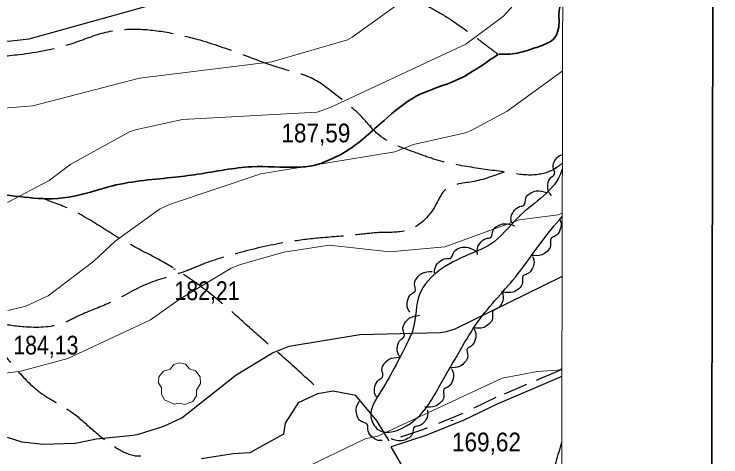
# Model space of a CAD drawing. Extents: x 480269 to 484877, y 4383588 to 4386804.
# Drawn here: x 483846.2 to 484176.2, y 4384763.4 to 4384970.2 of the extents above; entities that cross this region are included whole.
import ezdxf

# ---------------------------------------------------------------- set-up
doc = ezdxf.new("R2010")
doc.units = 0
doc.header["$LTSCALE"] = 3.8
doc.linetypes.add('LONG_DASHED', pattern=[7.5, 6, -1.5])
doc.linetypes.add('MEDIUM_DASHED', pattern=[4.5, 3, -1.5])
for name, color, linetype, lineweight in [('1', 7, 'Continuous', 13), ('25', 7, 'LONG_DASHED', 25), ('27', 7, 'Continuous', 25), ('29', 7, 'Continuous', 13), ('38', 7, 'Continuous', 25), ('6', 7, 'Continuous', 35), ('7', 7, 'Continuous', 13), ('8', 7, 'Continuous', 25), ('9', 7, 'Continuous', 13)]:
    doc.layers.add(name, color=color, linetype=linetype, lineweight=lineweight)

msp = doc.modelspace()

# ---------------------------------------------------------------- linework, layer by layer
at = {"layer": '1', "lineweight": 35}
msp.add_lwpolyline([(480458.83, 4386528.21), (484176.23, 4386519.28), (484170.33, 4384064.28), (480452.93, 4384073.22)], close=True, dxfattribs=at)
at = {"layer": '1'}
msp.add_lwpolyline([(480529.1, 4386456.6), (484105.5, 4386448.1), (484100.5, 4384135.8), (480523.1, 4384144.4)], close=True, dxfattribs=at)
at = {"layer": '25'}
for points in [[(484021.35, 4384770.88), (484015.81, 4384780.11), (484005.74, 4384792.06), (483995.21, 4384794.12), (483987.92, 4384792.87), (483978.85, 4384788.63), (483972.8, 4384779.17), (483972.06, 4384774.04), (483956.28, 4384765.31), (483948.56, 4384764.75), (483933.76, 4384762.46)], [(484052.71, 4384656.84), (484042.59, 4384667.53), (484035.25, 4384684.75), (484036.54, 4384692.52), (484038.47, 4384705.9), (484037.15, 4384714.85), (484036.72, 4384729.46), (484035.64, 4384738.32), (484030.82, 4384753.4), (484022.3, 4384768.02)]]:
    msp.add_lwpolyline(points, dxfattribs=at)
at = {"layer": '27'}
for points in [[(484097.08, 4384885.51), (484096.02, 4384886.93), (484095.5, 4384890.69), (484097.03, 4384894.05), (484098.56, 4384895.43), (484097.89, 4384898.92), (484098.76, 4384901.77), (484100.78, 4384904.03), (484102.16, 4384904.46)], [(484102.15, 4384897.82), (484101.84, 4384896.81), (484081.95, 4384875.59), (484068.51, 4384862.54), (484060.95, 4384858.93), (484045.35, 4384850.84), (484035.49, 4384839.23), (484032.6, 4384823.42), (484029.81, 4384816.7), (484016.89, 4384793), (484012.83, 4384782.15), (484016.12, 4384776.15), (484031.24, 4384779.02), (484044.55, 4384795.91), (484054.65, 4384813.41), (484062.78, 4384826.45), (484081.46, 4384848.81), (484092.16, 4384863.36), (484102.1, 4384875.72)], [(484078.56, 4384872.63), (484078.23, 4384874.37), (484079.41, 4384877.98), (484082.26, 4384880.32), (484084.23, 4384880.89), (484085.17, 4384884.32), (484087.21, 4384886.5), (484090.01, 4384887.64), (484094.91, 4384886.89)], [(484100.87, 4384874.7), (484101.54, 4384873.06), (484101.09, 4384869.29), (484098.76, 4384866.43), (484096.93, 4384865.49), (484096.69, 4384861.94), (484095.12, 4384859.4), (484092.6, 4384857.73), (484087.65, 4384857.5)], [(484062.65, 4384857.99), (484062.42, 4384859.75), (484063.81, 4384863.28), (484066.79, 4384865.46), (484068.79, 4384865.91), (484069.93, 4384869.28), (484072.09, 4384871.34), (484074.95, 4384872.32), (484079.8, 4384871.29)], [(484042.57, 4384849.35), (484042.64, 4384851.13), (484044.6, 4384854.37), (484047.91, 4384856.02), (484049.96, 4384856.13), (484051.64, 4384859.26), (484054.11, 4384860.93), (484057.1, 4384861.42), (484061.71, 4384859.58)], [(484088.32, 4384856.98), (484088.92, 4384855.31), (484088.31, 4384851.57), (484085.85, 4384848.81), (484083.99, 4384847.95), (484083.59, 4384844.41), (484081.91, 4384841.95), (484079.32, 4384840.39), (484074.36, 4384840.37)], [(484030.97, 4384831.03), (484030.07, 4384832.55), (484029.94, 4384836.34), (484031.82, 4384839.52), (484033.48, 4384840.73), (484033.18, 4384844.28), (484034.35, 4384847.02), (484036.59, 4384849.06), (484041.45, 4384850.03)], [(484073.82, 4384840.83), (484074.48, 4384839.19), (484074.04, 4384835.42), (484071.7, 4384832.56), (484069.88, 4384831.61), (484069.64, 4384828.07), (484068.07, 4384825.53), (484065.55, 4384823.86), (484060.6, 4384823.62)], [(484026.7, 4384809.69), (484025.66, 4384811.14), (484025.21, 4384814.9), (484026.81, 4384818.23), (484028.36, 4384819.58), (484027.76, 4384823.08), (484028.7, 4384825.92), (484030.75, 4384828.13), (484035.52, 4384829.52)], [(484060.73, 4384823.53), (484061.58, 4384821.97), (484061.56, 4384818.18), (484059.57, 4384815.07), (484057.87, 4384813.93), (484058.03, 4384810.37), (484056.76, 4384807.67), (484054.44, 4384805.73), (484049.55, 4384804.94)], [(484015.75, 4384790.93), (484014.84, 4384792.45), (484014.72, 4384796.25), (484016.6, 4384799.42), (484018.26, 4384800.63), (484017.96, 4384804.18), (484019.13, 4384806.92), (484021.37, 4384808.95), (484026.23, 4384809.93)], [(484050.49, 4384804.35), (484051.22, 4384802.74), (484050.94, 4384798.95), (484048.72, 4384796), (484046.94, 4384794.98), (484046.85, 4384791.42), (484045.38, 4384788.82), (484042.94, 4384787.05), (484037.99, 4384786.61)], [(484018.05, 4384771), (484016.27, 4384771.07), (484013.02, 4384773.02), (484011.37, 4384776.32), (484011.25, 4384778.38), (484008.12, 4384780.05), (484006.45, 4384782.52), (484005.95, 4384785.5), (484007.78, 4384790.12)], [(484039.15, 4384785.41), (484039.41, 4384783.66), (484038.09, 4384780.1), (484035.16, 4384777.87), (484033.16, 4384777.37), (484032.1, 4384773.98), (484029.98, 4384771.88), (484027.14, 4384770.84), (484022.27, 4384771.78)]]:
    msp.add_spline(points, degree=3, dxfattribs=at)
at = {"layer": '29'}
msp.add_lwpolyline([(483920.94, 4384787.95), (483916.4, 4384790.07), (483914.99, 4384792.61), (483915.09, 4384795.59), (483913.72, 4384798), (483913.76, 4384800.75), (483915.92, 4384803.35), (483919.11, 4384804.35), (483920.76, 4384806.54), (483923.33, 4384807.37), (483926.19, 4384806.72), (483928.14, 4384804.45), (483930.95, 4384803.63), (483933.08, 4384800.78), (483933.32, 4384797.65), (483931.44, 4384794.5), (483931.44, 4384791.82), (483929.62, 4384789.21), (483926, 4384787.87), (483923.23, 4384788.5)], close=True, dxfattribs=at)
at = {"layer": '38', "linetype": 'MEDIUM_DASHED'}
msp.add_lwpolyline([(484101.95, 4384804.47), (484100.54, 4384803.57), (484085.51, 4384797.14), (484071.1, 4384791.05), (484055.04, 4384783.27), (484037.4, 4384776.2), (484021.35, 4384770.88)], dxfattribs=at)
at = {"layer": '38'}
msp.add_lwpolyline([(484101.94, 4384800.89), (484086.69, 4384794.36), (484072.35, 4384788.31), (484056.26, 4384780.51), (484038.43, 4384773.37), (484022.3, 4384768.02)], dxfattribs=at)
at = {"layer": '38', "linetype": 'LONG_DASHED'}
for points in [[(483895.65, 4385049.41), (483901.31, 4385046.22), (483904.97, 4385044), (483908.38, 4385043.58), (483917.3, 4385045.07), (483924.03, 4385045.27), (483935.07, 4385044.92), (483947.94, 4385042.69), (483964.34, 4385037.18), (483972.2, 4385033.41), (483980.56, 4385025.17), (483986.43, 4385015.59), (483991.76, 4385008.34), (483997.14, 4385000.8), (483999.32, 4384998.13), (484013.2, 4384988.81), (484022.21, 4384983.5), (484037.49, 4384974.93), (484046.27, 4384970.1), (484052.18, 4384966.26), (484063.24, 4384958.28), (484072.05, 4384951.59)], [(484102.15, 4384900.59), (484099.27, 4384898.35), (484089.49, 4384895.14), (484076.95, 4384896.15), (484059.79, 4384898.66), (484042.22, 4384902.51), (484033.22, 4384905.66), (484015.79, 4384914.41), (484009.18, 4384921.54), (483995.71, 4384933.12), (483983.22, 4384941.15), (483979.55, 4384942.39), (483969.98, 4384945.15), (483955.27, 4384950.4), (483934.89, 4384957.47), (483920.44, 4384961.07), (483905.25, 4384963), (483888.97, 4384961.63), (483873.19, 4384956.41), (483848.55, 4384951.24), (483831.12, 4384949.66), (483824.13, 4384949.16), (483789.03, 4384943.28), (483770.07, 4384937.29), (483756.42, 4384930.21), (483747.47, 4384923.89), (483732.12, 4384915.46), (483724.74, 4384912.85), (483720.39, 4384912.12)], [(484074.96, 4384896.45), (484060.15, 4384891.91), (484047.48, 4384888.13), (484042.94, 4384880.76), (484029.55, 4384869.13), (484017.07, 4384868.16), (484006.46, 4384867.13), (483989.33, 4384865.66), (483974.47, 4384863.82), (483951.81, 4384858.85), (483934.43, 4384853.4), (483926.32, 4384850.12), (483908.64, 4384844.27), (483890.72, 4384835.28), (483876.51, 4384829.3), (483868.87, 4384825.73), (483850.76, 4384824.11), (483838.04, 4384826.43), (483830.81, 4384830.45), (483822.46, 4384840.46), (483814.24, 4384850.19), (483805.04, 4384862.31), (483795.3, 4384875.35), (483788.56, 4384885.75), (483787.17, 4384890.22), (483786.49, 4384893)], [(483986.16, 4384797.03), (483970.22, 4384811.44), (483957.7, 4384822.35), (483944.75, 4384833.92), (483915.97, 4384854.32), (483895.91, 4384865.15), (483873.15, 4384878.67), (483859.16, 4384884.18)], [(483630.55, 4384824.91), (483636.67, 4384823.04), (483647.8, 4384815.65), (483659.49, 4384808.02), (483669.46, 4384799.03), (483677.4, 4384792.5), (483686.57, 4384785.76), (483694.21, 4384781.77), (483697.85, 4384775), (483701.89, 4384765.99), (483713.99, 4384759.46), (483720.08, 4384754.07), (483722.3, 4384750.73), (483726.69, 4384740.6), (483735.34, 4384730.23), (483745.24, 4384724.66), (483755.7, 4384716.89), (483766.87, 4384706.21), (483775.61, 4384695.76), (483780.58, 4384684.36), (483784.92, 4384674.57), (483788.07, 4384668.16), (483790.72, 4384656.48), (483794.48, 4384642.98), (483801.73, 4384628.65), (483807.81, 4384616.26), (483814.49, 4384595.88), (483817.97, 4384586.77), (483821.31, 4384577.73), (483828.27, 4384556.68), (483830.63, 4384552.43), (483839.15, 4384540.29), (483849.19, 4384527.47), (483854.55, 4384516.99), (483854.57, 4384503.31), (483858.58, 4384485.24), (483860, 4384480.77), (483858.75, 4384475.92), (483855.75, 4384465.23), (483853.59, 4384460.21)], [(483831.96, 4384826.36), (483838.65, 4384815.35), (483847.86, 4384803.56), (483859.2, 4384792.89), (483873.56, 4384783.92), (483883.2, 4384775.73), (483894.2, 4384767.47), (483903.44, 4384763.85), (483905.36, 4384763.77)], [(484101.87, 4384770.19), (484096.36, 4384751.7), (484094.97, 4384746.88), (484088.81, 4384723.34), (484080.61, 4384711.76), (484075.67, 4384705.43), (484064.25, 4384692.48), (484061.31, 4384687.35), (484054.68, 4384668.51), (484052.73, 4384657.07), (484051.76, 4384647.87), (484052.53, 4384632.2), (484054.35, 4384613.73), (484054.14, 4384599.58), (484053.06, 4384575.11), (484049.26, 4384558.84), (484043.19, 4384542.11), (484043.55, 4384526.23), (484044.36, 4384511.37), (484046.51, 4384505.52), (484056.91, 4384510.58), (484068.46, 4384519.98), (484078.24, 4384515.89), (484084.6, 4384512.15), (484092.87, 4384512.77), (484097.03, 4384516.12), (484099.42, 4384517.49), (484101.33, 4384518.38)]]:
    msp.add_spline(points, degree=3, dxfattribs=at)
at = {"layer": '6'}
for points in [[(484072.71, 4384951.59), (484076.5, 4384951.46), (484085.91, 4384953.29), (484092.76, 4384955.65), (484097.86, 4384958.35), (484100.69, 4384966.27), (484100.68, 4384971.57), (484101.12, 4384973.91), (484101.59, 4384983.01), (484101.76, 4384992.72), (484101.64, 4384996.31), (484100.61, 4385007.16), (484100.17, 4385012.34), (484102.4, 4385016.18)], [(483716.09, 4384910.37), (483728.56, 4384906.5), (483738.81, 4384903.36), (483752.37, 4384897.87), (483764.13, 4384895.72), (483779.16, 4384895.71), (483796.36, 4384892.11), (483807.84, 4384890.22), (483830.33, 4384886.7), (483846.47, 4384885.23), (483863.98, 4384883.97), (483884.43, 4384887.78), (483890.35, 4384889.54), (483919.76, 4384893.88), (483931.93, 4384895.43), (483957.16, 4384898.9), (483978.14, 4384898.71), (483986.19, 4384899.52), (483994.88, 4384902.79), (484000, 4384905.38), (484010.44, 4384913.01), (484018.97, 4384920.5), (484033.93, 4384931.86), (484052.96, 4384939.49), (484067.04, 4384947.89), (484072.38, 4384951.59)]]:
    msp.add_spline(points, degree=3, dxfattribs=at)
at = {"layer": '7'}
for p, q in [((484012.13, 4384918.03), (484013.13, 4384918.03)), ((483920.59, 4384851.01), (483921.59, 4384851.01)), ((484050.18, 4384780.31), (484051.18, 4384780.31))]:
    msp.add_line(p, q, dxfattribs=at)
at = {"layer": '8'}
for points in [[(483643.91, 4384918.19), (483684.91, 4384929.51), (483732.46, 4384934.92), (483757.55, 4384945.77), (483782.24, 4384959.25), (483786.12, 4384960.97), (483793.31, 4384963.18), (483801.58, 4384964.38), (483803.56, 4384964.25), (483834.26, 4384957.82), (483843.52, 4384957.65), (483853.32, 4384958.76), (483919.95, 4384977.44), (483942.08, 4384979.86), (483963.32, 4384985.34), (483981.69, 4384993.23), (483982.66, 4384993.99), (483983.77, 4384995.02), (483985.05, 4384996.62), (483987.13, 4385000.53), (483988.79, 4385005.25), (483989.47, 4385009.5), (483989.72, 4385014.88)], [(483842.99, 4384772.5), (483849.9, 4384770.42), (483859.73, 4384769.36), (483874.79, 4384769.78), (483876.38, 4384770.05), (483884.53, 4384771.78), (483901.8, 4384773.49), (483904.28, 4384773.99), (483916.16, 4384777.74), (483924.55, 4384781.54), (483949.96, 4384801.72), (483966.84, 4384811.99), (483974.68, 4384815.15), (484007.58, 4384820.48), (484045.38, 4384821.49), (484048.11, 4384821.98), (484052.12, 4384823.17), (484102.04, 4384847.57)]]:
    msp.add_lwpolyline(points, dxfattribs=at)
at = {"layer": '9'}
for points in [[(483843.12, 4384882.24), (483862.67, 4384892.55), (483872.76, 4384900.16), (483900.45, 4384915.33), (483903.58, 4384916.33), (483924.79, 4384920.99), (483987.72, 4384924.49), (483993.76, 4384926.67), (484057.08, 4384956.26), (484074.71, 4384969.24), (484079.32, 4384974.31), (484079.87, 4384975.12), (484081.46, 4384978.19), (484082.83, 4384982.99), (484083.12, 4384985.37)], [(483831.62, 4384925.56), (483854.99, 4384927.35), (483904.76, 4384940.36), (483966.63, 4384947.88), (484001.86, 4384958.18), (484004.15, 4384959.43), (484028.77, 4384977.43)], [(484102.25, 4384943.76), (484101.45, 4384943.05), (484076.5, 4384924.97), (484076.49, 4384924.97), (484059.91, 4384916.03), (484057.02, 4384914.79), (484032.71, 4384909.34), (484024.03, 4384905.93), (483961.4, 4384895.55), (483918.85, 4384881.35), (483914.13, 4384879.12), (483893.36, 4384864.17), (483883.51, 4384854.76), (483862.18, 4384838.6), (483851.63, 4384833.73), (483843.3, 4384831.68)], [(484102.1, 4384877.17), (484100.19, 4384876.51), (484082.11, 4384874.09), (484047.31, 4384861.44), (484021.64, 4384859.22), (483993.28, 4384862.24), (483972.23, 4384859.07), (483951.93, 4384853.23), (483947.54, 4384851.52), (483923.34, 4384836.97), (483909.85, 4384827.41), (483871.3, 4384809.39), (483849.44, 4384803.41), (483842.28, 4384802.53)], [(484101.94, 4384803.97), (484090.66, 4384803.27), (484074.16, 4384800.1), (484016.09, 4384773.11), (484010.11, 4384771.8), (483908.21, 4384722.62)]]:
    msp.add_lwpolyline(points, dxfattribs=at)

# ---------------------------------------------------------------- texts
at = {"layer": '7'}
for s, width, p in [('187,59', 0.9, (483971.03, 4384910.33)), ('182,21', 0.85, (483921.09, 4384836.64)), ('184,13', 0.85, (483845.85, 4384811.21)), ('169,62', 0.9, (484050.68, 4384765.94))]:
    msp.add_text(s, height=8.75, dxfattribs=dict(at, width=width)).set_placement(p)

doc.saveas('drawing.dxf')
